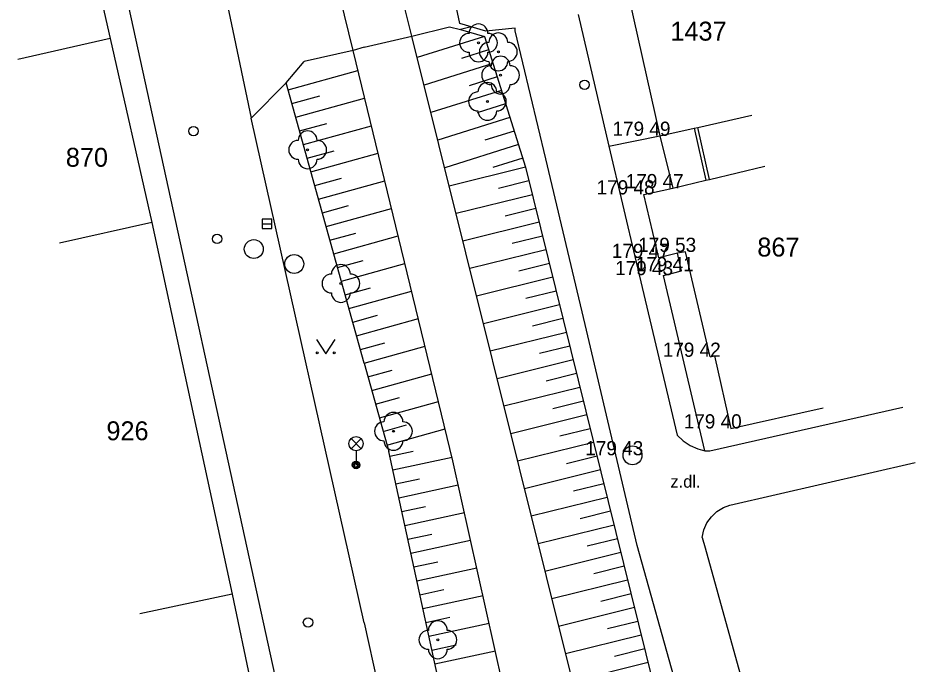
# Model space of a CAD drawing. Extents: x -539515 to -538098, y -1182060 to -1180157.
# Drawn here: x -539080.82 to -539033.35, y -1180355 to -1180320.82 of the extents above; entities that cross this region are included whole.
import ezdxf

# ---------------------------------------------------------------- set-up
doc = ezdxf.new("R2010")
doc.units = 0
for name, color, linetype in [('Vrstva 10', 7, 'Continuous'), ('Vrstva 11', 7, 'Continuous'), ('Vrstva 14', 7, 'Continuous'), ('Vrstva 15', 7, 'Continuous'), ('Vrstva 22', 7, 'Continuous'), ('Vrstva 27', 7, 'Continuous'), ('Vrstva 28', 7, 'Continuous'), ('Vrstva 33', 7, 'Continuous'), ('Vrstva 36', 7, 'Continuous'), ('Vrstva 4', 7, 'Continuous'), ('Vrstva 40', 7, 'Continuous'), ('Vrstva 47', 7, 'Continuous'), ('Vrstva 5', 7, 'Continuous'), ('Vrstva 7', 7, 'Continuous')]:
    doc.layers.add(name, color=color, linetype=linetype)

msp = doc.modelspace()

# ---------------------------------------------------------------- linework, layer by layer
at = {"layer": 'Vrstva 10'}
for p, q in [((-539062.5, -1180377.164), (-539078.858, -1180302.372)), ((-539069.87, -1180319.5), (-539068.48, -1180326.12)), ((-539051.18, -1180320.64), (-539049.56, -1180327.6)), ((-539052.88, -1180328.28), (-539054.51, -1180321.5)), ((-539062.5, -1180352.828), (-539068.48, -1180326.12)), ((-539049.56, -1180327.6), (-539048.1, -1180333.75)), ((-539050.8, -1180337.04), (-539052.88, -1180328.28)), ((-539048.1, -1180333.75), (-539045.93, -1180342.89)), ((-539048.05, -1180348.73), (-539050.8, -1180337.04)), ((-539044.21, -1180343.72), (-539033.99, -1180341.41)), ((-539044.47, -1180343.72), (-539044.21, -1180343.72)), ((-539043.15, -1180346.59), (-539033.35, -1180344.34)), ((-539044.62, -1180348.3), (-539044.46, -1180348.86)), ((-539045.47, -1180357.96), (-539048.05, -1180348.73)), ((-539044.46, -1180348.86), (-539042.17, -1180357.06)), ((-539062.5, -1180352.828), (-539050.3, -1180407.31))]:
    msp.add_line(p, q, dxfattribs=at)
for points in [[(-539054.51, -1180321.5), (-539054.51, -1180321.37), (-539056.07, -1180321.53), (-539056.846, -1180321.296), (-539057.43, -1180321.12), (-539058.11, -1180317.96), (-539057.889, -1180317.729), (-539057.04, -1180316.84), (-539055.15, -1180316.3)], [(-539045.93, -1180342.89), (-539045.616, -1180343.199), (-539045.252, -1180343.447), (-539044.849, -1180343.625), (-539044.47, -1180343.72)], [(-539044.62, -1180348.3), (-539044.529, -1180347.906), (-539044.363, -1180347.537), (-539044.127, -1180347.209), (-539043.832, -1180346.932), (-539043.488, -1180346.72), (-539043.15, -1180346.59)]]:
    msp.add_lwpolyline(points, dxfattribs=at)
at = {"layer": 'Vrstva 11'}
for p, q in [((-539056.846, -1180321.296), (-539057.4, -1180321.44)), ((-539066.63, -1180324.25), (-539065.68, -1180323.13)), ((-539068.48, -1180326.12), (-539066.63, -1180324.25)), ((-539044.47, -1180343.72), (-539046.66, -1180334.45))]:
    msp.add_line(p, q, dxfattribs=at)
for points in [[(-539062.5, -1180322.367), (-539059.971, -1180321.781), (-539057.99, -1180321.29)], [(-539057.99, -1180321.29), (-539057.4, -1180321.44), (-539056.14, -1180321.8)], [(-539062.5, -1180322.367), (-539063.089, -1180322.539), (-539065.68, -1180323.13)], [(-539049.56, -1180327.6), (-539046.86, -1180327.06), (-539046.16, -1180329.83)], [(-539046.66, -1180334.45), (-539045.7, -1180334.21), (-539045.92, -1180333.26)]]:
    msp.add_lwpolyline(points, dxfattribs=at)
at = {"layer": 'Vrstva 14'}
for p, q in [((-539059.971, -1180321.781), (-539060.749, -1180318.656)), ((-539063.089, -1180322.539), (-539063.875, -1180319.313)), ((-539049.55, -1180363.58), (-539059.971, -1180321.781)), ((-539056.14, -1180321.8), (-539053.96, -1180328.72)), ((-539057.8, -1180344.26), (-539063.089, -1180322.539)), ((-539062.5, -1180339.086), (-539066.63, -1180324.25)), ((-539053.96, -1180328.72), (-539046.52, -1180358.8)), ((-539062.5, -1180339.086), (-539061.2, -1180343.76)), ((-539051.09, -1180390.17), (-539061.2, -1180343.76)), ((-539047.47, -1180390.52), (-539057.8, -1180344.26))]:
    msp.add_line(p, q, dxfattribs=at)
at = {"layer": 'Vrstva 15'}
for p, q in [((-539056.14, -1180321.8), (-539059.689, -1180322.915)), ((-539055.915, -1180322.512), (-539057.352, -1180322.965)), ((-539055.689, -1180323.228), (-539059.327, -1180324.373)), ((-539066.523, -1180324.635), (-539062.829, -1180323.607)), ((-539055.464, -1180323.943), (-539056.937, -1180324.407)), ((-539055.239, -1180324.658), (-539058.964, -1180325.832)), ((-539066.322, -1180325.358), (-539064.853, -1180324.949)), ((-539066.12, -1180326.081), (-539062.474, -1180325.065)), ((-539055.014, -1180325.374), (-539056.521, -1180325.849)), ((-539054.788, -1180326.089), (-539058.601, -1180327.29)), ((-539065.919, -1180326.803), (-539064.47, -1180326.4)), ((-539065.718, -1180327.526), (-539062.119, -1180326.524)), ((-539054.563, -1180326.805), (-539056.106, -1180327.29)), ((-539054.338, -1180327.52), (-539058.239, -1180328.749)), ((-539065.517, -1180328.248), (-539064.087, -1180327.85)), ((-539065.316, -1180328.971), (-539061.764, -1180327.982)), ((-539054.112, -1180328.235), (-539055.69, -1180328.732)), ((-539053.96, -1180328.719), (-539057.998, -1180329.718)), ((-539065.115, -1180329.693), (-539063.703, -1180329.3)), ((-539064.914, -1180330.416), (-539061.409, -1180329.44)), ((-539053.78, -1180329.447), (-539055.395, -1180329.846)), ((-539053.6, -1180330.175), (-539057.636, -1180331.173)), ((-539064.712, -1180331.138), (-539063.32, -1180330.751)), ((-539064.511, -1180331.861), (-539061.053, -1180330.898)), ((-539053.42, -1180330.903), (-539055.034, -1180331.302)), ((-539053.24, -1180331.631), (-539057.274, -1180332.629)), ((-539064.31, -1180332.583), (-539062.936, -1180332.201)), ((-539064.109, -1180333.306), (-539060.698, -1180332.356)), ((-539053.06, -1180332.359), (-539054.673, -1180332.758)), ((-539052.879, -1180333.087), (-539056.912, -1180334.085)), ((-539063.908, -1180334.028), (-539062.553, -1180333.651)), ((-539063.707, -1180334.751), (-539060.343, -1180333.815)), ((-539052.699, -1180333.815), (-539054.312, -1180334.214)), ((-539052.519, -1180334.543), (-539056.55, -1180335.54)), ((-539063.506, -1180335.473), (-539062.17, -1180335.101)), ((-539063.305, -1180336.196), (-539059.988, -1180335.273)), ((-539052.339, -1180335.272), (-539053.951, -1180335.67)), ((-539052.159, -1180336), (-539056.188, -1180336.997)), ((-539063.103, -1180336.918), (-539061.786, -1180336.552)), ((-539062.902, -1180337.641), (-539059.633, -1180336.731)), ((-539051.979, -1180336.728), (-539053.59, -1180337.126)), ((-539051.799, -1180337.456), (-539055.826, -1180338.452)), ((-539062.701, -1180338.363), (-539061.403, -1180338.002)), ((-539062.5, -1180339.086), (-539059.278, -1180338.189)), ((-539051.619, -1180338.184), (-539053.229, -1180338.582)), ((-539051.439, -1180338.912), (-539055.465, -1180339.908)), ((-539062.299, -1180339.809), (-539061.019, -1180339.453)), ((-539062.098, -1180340.531), (-539058.923, -1180339.647)), ((-539051.259, -1180339.64), (-539052.869, -1180340.038)), ((-539051.079, -1180340.368), (-539055.103, -1180341.363)), ((-539061.897, -1180341.254), (-539060.636, -1180340.903)), ((-539061.696, -1180341.976), (-539058.568, -1180341.106)), ((-539050.898, -1180341.096), (-539052.508, -1180341.494)), ((-539050.718, -1180341.824), (-539054.741, -1180342.819)), ((-539061.495, -1180342.699), (-539060.253, -1180342.353)), ((-539061.294, -1180343.421), (-539058.212, -1180342.564)), ((-539050.538, -1180342.552), (-539052.147, -1180342.95)), ((-539061.146, -1180344.005), (-539059.899, -1180343.733)), ((-539050.358, -1180343.28), (-539054.379, -1180344.275)), ((-539060.987, -1180344.737), (-539057.85, -1180344.054)), ((-539050.178, -1180344.008), (-539051.786, -1180344.406)), ((-539049.998, -1180344.736), (-539054.017, -1180345.73)), ((-539060.827, -1180345.47), (-539059.569, -1180345.196)), ((-539060.667, -1180346.203), (-539057.519, -1180345.517)), ((-539049.818, -1180345.464), (-539051.425, -1180345.862)), ((-539049.638, -1180346.192), (-539053.655, -1180347.186)), ((-539060.508, -1180346.936), (-539059.247, -1180346.661)), ((-539060.348, -1180347.669), (-539057.192, -1180346.981)), ((-539049.458, -1180346.92), (-539051.064, -1180347.318)), ((-539049.278, -1180347.648), (-539053.293, -1180348.641)), ((-539060.189, -1180348.401), (-539058.925, -1180348.126)), ((-539060.029, -1180349.134), (-539056.865, -1180348.445)), ((-539049.098, -1180348.377), (-539050.703, -1180348.774)), ((-539048.917, -1180349.105), (-539052.931, -1180350.098)), ((-539059.869, -1180349.867), (-539058.602, -1180349.591)), ((-539059.71, -1180350.6), (-539056.538, -1180349.909)), ((-539048.737, -1180349.833), (-539050.343, -1180350.23)), ((-539048.557, -1180350.561), (-539052.569, -1180351.553)), ((-539059.55, -1180351.333), (-539058.28, -1180351.056)), ((-539048.377, -1180351.289), (-539049.982, -1180351.686)), ((-539059.39, -1180352.066), (-539056.211, -1180351.373)), ((-539048.197, -1180352.017), (-539052.208, -1180353.009)), ((-539059.231, -1180352.798), (-539057.958, -1180352.521)), ((-539048.017, -1180352.745), (-539049.621, -1180353.142)), ((-539059.071, -1180353.531), (-539055.884, -1180352.837)), ((-539047.837, -1180353.473), (-539051.846, -1180354.465)), ((-539058.912, -1180354.264), (-539057.635, -1180353.986)), ((-539058.752, -1180354.997), (-539055.558, -1180354.301)), ((-539047.657, -1180354.201), (-539049.26, -1180354.598)), ((-539047.477, -1180354.929), (-539051.484, -1180355.92))]:
    msp.add_line(p, q, dxfattribs=at)
at = {"layer": 'Vrstva 22'}
for centre in [(-539056.45, -1180322.141), (-539055.4, -1180322.62), (-539055.28, -1180323.85), (-539055.98, -1180325.24), (-539065.49, -1180327.8), (-539063.73, -1180334.87), (-539060.95, -1180342.69), (-539058.6, -1180353.719)]:
    msp.add_circle(centre, 0.05, dxfattribs=at)
for centre, start, end in [((-539056.45, -1180321.641), 0, 180), ((-539056.95, -1180322.141), 90, 270), ((-539055.95, -1180322.141), 270, 90), ((-539055.4, -1180322.12), 0, 180), ((-539055.9, -1180322.62), 90, 270), ((-539054.9, -1180322.62), 270, 90), ((-539056.45, -1180322.641), 180, 0), ((-539055.28, -1180323.35), 0, 180), ((-539055.4, -1180323.12), 180, 0), ((-539055.78, -1180323.85), 90, 270), ((-539054.78, -1180323.85), 270, 90), ((-539055.98, -1180324.74), 0, 180), ((-539056.48, -1180325.24), 90, 270), ((-539055.28, -1180324.35), 180, 0), ((-539055.48, -1180325.24), 270, 90), ((-539055.98, -1180325.74), 180, 0), ((-539065.49, -1180327.3), 0, 180), ((-539065.99, -1180327.8), 90, 270), ((-539064.99, -1180327.8), 270, 90), ((-539065.49, -1180328.3), 180, 0), ((-539063.73, -1180334.37), 0, 180), ((-539064.23, -1180334.87), 90, 270), ((-539063.23, -1180334.87), 270, 90), ((-539063.73, -1180335.37), 180, 0), ((-539060.95, -1180342.19), 0, 180), ((-539061.45, -1180342.69), 90, 270), ((-539060.45, -1180342.69), 270, 90), ((-539060.95, -1180343.19), 180, 0), ((-539058.6, -1180353.219), 0, 180), ((-539059.1, -1180353.719), 90, 270), ((-539058.1, -1180353.719), 270, 90), ((-539058.6, -1180354.219), 180, 0)]:
    msp.add_arc(centre, 0.5, start, end, dxfattribs=at)
at = {"layer": 'Vrstva 27'}
msp.add_line((-539067.89, -1180331.711), (-539067.39, -1180331.711), dxfattribs=at)
msp.add_lwpolyline([(-539067.89, -1180331.961), (-539067.39, -1180331.961), (-539067.39, -1180331.461), (-539067.89, -1180331.461)], close=True, dxfattribs=at)
for centre in [(-539068.34, -1180333.05), (-539066.2, -1180333.84), (-539048.3, -1180343.961)]:
    msp.add_circle(centre, 0.5, dxfattribs=at)
at = {"layer": 'Vrstva 28'}
for centre in [(-539050.84, -1180324.36), (-539071.53, -1180326.81), (-539070.28, -1180332.51), (-539065.47, -1180352.8)]:
    msp.add_circle(centre, 0.25, dxfattribs=at)
at = {"layer": 'Vrstva 33'}
for p, q in [((-539063.195, -1180343.609), (-539062.665, -1180343.079)), ((-539063.195, -1180343.079), (-539062.665, -1180343.609)), ((-539062.93, -1180343.719), (-539062.93, -1180344.469))]:
    msp.add_line(p, q, dxfattribs=at)
for centre, radius in [((-539062.93, -1180343.344), 0.375), ((-539062.93, -1180344.469), 0.2), ((-539062.93, -1180344.469), 0.145), ((-539062.93, -1180344.469), 0.0876)]:
    msp.add_circle(centre, radius, dxfattribs=at)
at = {"layer": 'Vrstva 36'}
msp.add_lwpolyline([(-539065.029, -1180337.836), (-539064.529, -1180338.586), (-539064.029, -1180337.836)], dxfattribs=at)
for centre in [(-539064.979, -1180338.536), (-539064.08, -1180338.536)]:
    msp.add_circle(centre, 0.05, dxfattribs=at)
at = {"layer": 'Vrstva 5'}
for p, q in [((-539078.13, -1180312.18), (-539075.94, -1180321.92)), ((-539048.98, -1180317.54), (-539046.86, -1180327.06)), ((-539075.94, -1180321.92), (-539080.819, -1180323.016)), ((-539075.94, -1180321.92), (-539073.74, -1180331.65)), ((-539044.849, -1180326.612), (-539041.981, -1180325.969)), ((-539045.046, -1180326.656), (-539044.849, -1180326.612)), ((-539046.86, -1180327.06), (-539045.046, -1180326.656)), ((-539044.233, -1180329.367), (-539041.298, -1180328.664)), ((-539046.16, -1180329.83), (-539044.429, -1180329.414)), ((-539044.429, -1180329.414), (-539044.233, -1180329.367)), ((-539046.9, -1180333.52), (-539047.7, -1180330.16)), ((-539073.74, -1180331.65), (-539078.619, -1180332.742)), ((-539073.74, -1180331.65), (-539069.49, -1180351.3)), ((-539044.2, -1180338.75), (-539045.5, -1180333.2)), ((-539044.2, -1180338.75), (-539043.957, -1180338.695)), ((-539043.957, -1180338.695), (-539043.09, -1180342.539)), ((-539043.09, -1180342.539), (-539038.212, -1180341.445)), ((-539069.49, -1180351.3), (-539074.378, -1180352.352)), ((-539069.49, -1180351.3), (-539067.47, -1180360.88))]:
    msp.add_line(p, q, dxfattribs=at)
for points in [[(-539047.7, -1180330.16), (-539046.16, -1180329.83)], [(-539045.5, -1180333.2), (-539045.92, -1180333.26), (-539046.9, -1180333.52)]]:
    msp.add_lwpolyline(points, dxfattribs=at)
at = {"layer": 'Vrstva 7'}
for p, q in [((-539044.233, -1180329.367), (-539044.849, -1180326.612)), ((-539045.046, -1180326.656), (-539044.429, -1180329.414))]:
    msp.add_line(p, q, dxfattribs=at)

# ---------------------------------------------------------------- texts
at = {"layer": 'Vrstva 4'}
for s, p in [('179 49 ', (-539049.36, -1180327.06)), ('179 48 ', (-539050.2, -1180330.16)), ('179 47 ', (-539048.66, -1180329.83)), ('179 47 ', (-539049.4, -1180333.52)), ('179 53 ', (-539048, -1180333.2)), ('179 43 ', (-539049.22, -1180334.43)), ('179 41 ', (-539048.13, -1180334.22)), ('179 42 ', (-539046.7, -1180338.75)), ('179 40 ', (-539045.59, -1180342.54)), ('179 43 ', (-539050.8, -1180343.96))]:
    msp.add_text(s, height=0.75, dxfattribs=at).set_placement(p)
at = {"layer": 'Vrstva 40'}
msp.add_text('z.dl.', height=0.65, dxfattribs=at).set_placement((-539046.294, -1180345.674))
at = {"layer": 'Vrstva 47'}
for s, p in [('1437', (-539046.297, -1180322.023)), ('870', (-539078.285, -1180328.695)), ('867', (-539041.696, -1180333.445)), ('926', (-539076.138, -1180343.164))]:
    msp.add_text(s, height=1, dxfattribs=at).set_placement(p)

doc.saveas('drawing.dxf')
